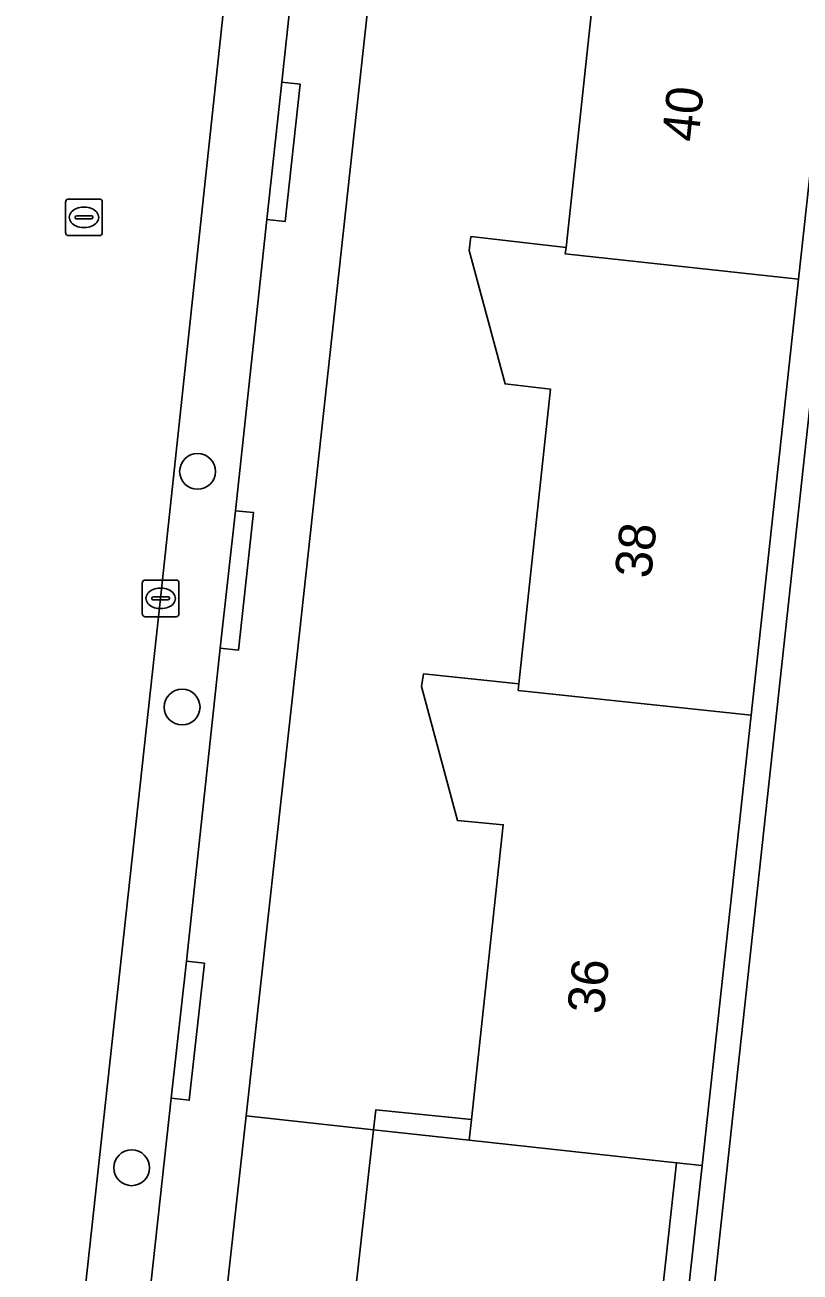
# Model space of a CAD drawing. Extents: x 160732 to 162107, y 387428 to 388479.
# Drawn here: x 162021.45 to 162042.62, y 387815.19 to 387849.26 of the extents above; entities that cross this region are included whole.
import ezdxf

# ---------------------------------------------------------------- set-up
doc = ezdxf.new("R2010")
doc.units = 0
for name, color, linetype in [('IMGEO_Berm_groen', 7, 'Continuous'), ('IMGEO_Boom', 7, 'Continuous'), ('IMGEO_Erf', 7, 'Continuous'), ('IMGEO_Groenvoorziening', 7, 'Continuous'), ('IMGEO_Kolk', 7, 'Continuous'), ('IMGEO_Muur', 7, 'Continuous'), ('IMGEO_Pand', 7, 'Continuous'), ('IMGEO_Pand_nummerreeks', 7, 'Continuous'), ('IMGEO_Parkeervlak_open', 7, 'Continuous'), ('IMGEO_Rijbaan_lokaal_open', 7, 'Continuous'), ('IMGEO_Rioolput', 7, 'Continuous'), ('IMGEO_Voetpad_open', 7, 'Continuous')]:
    doc.layers.add(name, color=color, linetype=linetype)

msp = doc.modelspace()

# ---------------------------------------------------------------- linework, layer by layer
at = {"layer": 'IMGEO_Berm_groen'}
msp.add_lwpolyline([(162058.212, 387890.638), (162048.631, 387891.657), (162039.191, 387804.789), (162033.076, 387756.554), (162032.065, 387750), (162030.98, 387742.966), (162022.419, 387695.104), (162031.23, 387689.642), (162031.801, 387692.315), (162034.793, 387707.612), (162038.136, 387726.282), (162041.163, 387745.007), (162045.271, 387774.61)], close=True, dxfattribs=at)
at = {"layer": 'IMGEO_Boom'}
for centre in [(162026.169, 387837.063), (162025.747, 387830.623), (162024.369, 387818.035)]:
    msp.add_circle(centre, 0.489, dxfattribs=at)
at = {"layer": 'IMGEO_Erf'}
msp.add_lwpolyline([(162032.794, 387867.828), (162028.892, 387832.06), (162027.495, 387819.45), (162030.972, 387819.073), (162031.035, 387819.616), (162033.649, 387819.354), (162034.517, 387827.408), (162033.266, 387827.526), (162032.288, 387831.186), (162032.338, 387831.528), (162034.947, 387831.258), (162035.807, 387839.313), (162034.567, 387839.454), (162033.584, 387843.102), (162033.636, 387843.478), (162036.232, 387843.183), (162037.1, 387851.242)], dxfattribs=at)
at = {"layer": 'IMGEO_Groenvoorziening'}
for points in [[(162022.419, 387695.104), (162030.98, 387742.966), (162032.065, 387750), (162033.076, 387756.554), (162039.191, 387804.789), (162048.631, 387891.657), (162047.969, 387891.751), (162046.627, 387879.437), (162045.212, 387866.435), (162043.881, 387854.207), (162042.586, 387842.317), (162041.289, 387830.4), (162039.949, 387818.097), (162038.496, 387804.878), (162036.949, 387792.676), (162035.443, 387780.8), (162033.932, 387768.884), (162032.38, 387756.64), (162030.285, 387743.09), (162028.126, 387731.013), (162026.016, 387719.211), (162023.903, 387707.388), (162021.725, 387695.205)], [(162026.05, 387806.406), (162029.52, 387806.029), (162030.972, 387819.073), (162027.495, 387819.45)], [(162037.802, 387804.967), (162039.254, 387818.173), (162033.588, 387818.789), (162030.972, 387819.073), (162029.52, 387806.029)], [(162039.949, 387818.097), (162039.254, 387818.173), (162037.802, 387804.967), (162038.496, 387804.878)]]:
    msp.add_lwpolyline(points, close=True, dxfattribs=at)
at = {"layer": 'IMGEO_Kolk'}
for p, q in [((162024.66, 387833.167), (162024.66, 387834.019)), ((162024.735, 387834.093), (162025.587, 387834.093)), ((162025.661, 387834.019), (162025.661, 387833.167)), ((162024.962, 387833.636), (162025.36, 387833.636)), ((162025.148, 387833.873), (162025.173, 387833.873)), ((162024.919, 387833.587), (162024.919, 387833.599)), ((162025.357, 387833.55), (162024.959, 387833.55)), ((162025.171, 387833.313), (162025.146, 387833.313)), ((162025.403, 387833.599), (162025.403, 387833.587)), ((162025.587, 387833.093), (162024.735, 387833.093))]:
    msp.add_line(p, q, dxfattribs=at)
for points in [[(162024.66, 387833.167), (162024.66, 387834.019)], [(162024.735, 387834.093), (162025.587, 387834.093)], [(162025.661, 387834.019), (162025.661, 387833.167)], [(162025.587, 387833.093), (162024.735, 387833.093)]]:
    msp.add_lwpolyline(points, dxfattribs=at)
for centre, radius, start, end in [((162024.737, 387834.017), 0.0765, 91.552, 178.448), ((162024.737, 387834.017), 0.0765, 91.552, 178.448), ((162025.585, 387834.017), 0.0765, 1.552, 88.448), ((162025.585, 387834.017), 0.0765, 1.552, 88.448), ((162024.959, 387833.596), 0.0403, 85.8775, 175.7526), ((162025.364, 387833.598), 0.0386, 1.7309, 96.639), ((162024.956, 387833.586), 0.0366, 178.938, 274.7102), ((162025.36, 387833.593), 0.043, 264.8664, 352.4533), ((162024.737, 387833.169), 0.0765, 181.552, 268.448), ((162024.737, 387833.169), 0.0765, 181.552, 268.448), ((162025.585, 387833.169), 0.0765, 271.552, 358.448), ((162025.585, 387833.169), 0.0765, 271.552, 358.448)]:
    msp.add_arc(centre, radius, start, end, dxfattribs=at)
for centre, major_axis, ratio, start_param, end_param in [((162025.147, 387833.593), (-0.387, 0.002), 0.722429, 4.712389, 7.853982), ((162025.172, 387833.593), (-0.39, 0.002), 0.717154, 1.570796, 4.712389)]:
    msp.add_ellipse(centre, major_axis=major_axis, ratio=ratio, start_param=start_param, end_param=end_param, dxfattribs=at)
at = {"layer": 'IMGEO_Muur'}
msp.add_lwpolyline([(162031.035, 387819.616), (162030.972, 387819.073), (162033.588, 387818.789), (162033.649, 387819.354)], close=True, dxfattribs=at)
at = {"layer": 'IMGEO_Pand'}
for points in [[(162043.881, 387854.207), (162037.493, 387854.921), (162037.513, 387855.1), (162034.93, 387855.404), (162034.881, 387855.042), (162035.888, 387851.369), (162037.1, 387851.242), (162036.232, 387843.183), (162036.213, 387843.004), (162042.586, 387842.317)], [(162042.586, 387842.317), (162036.213, 387843.004), (162036.232, 387843.183), (162033.636, 387843.478), (162033.584, 387843.102), (162034.567, 387839.454), (162035.807, 387839.313), (162034.947, 387831.258), (162034.928, 387831.079), (162041.289, 387830.4)], [(162039.254, 387818.173), (162039.949, 387818.097), (162041.289, 387830.4), (162034.928, 387831.079), (162034.947, 387831.258), (162032.338, 387831.528), (162032.288, 387831.186), (162033.266, 387827.526), (162034.517, 387827.408), (162033.649, 387819.354), (162033.588, 387818.789)]]:
    msp.add_lwpolyline(points, close=True, dxfattribs=at)
at = {"layer": 'IMGEO_Parkeervlak_open'}
msp.add_lwpolyline([(162027.244, 387853.078), (162025.156, 387833.593), (162022.826, 387812.226), (162020.53, 387791.889), (162020.314, 387790.041), (162022.09, 387789.811), (162022.615, 387794.282), (162023.05, 387798.027), (162025.448, 387819.934), (162025.866, 387823.68), (162026.788, 387832.237), (162027.201, 387835.99), (162028.063, 387843.942), (162028.47, 387847.699), (162029.33, 387855.663)], dxfattribs=at)
at = {"layer": 'IMGEO_Rijbaan_lokaal_open'}
msp.add_lwpolyline([(162021.097, 387852.011), (162020.369, 387845.191), (162020.299, 387844.574), (162019.318, 387835.778), (162017.002, 387814.551), (162014.813, 387794.331), (162014.361, 387790.811), (162020.314, 387790.041), (162020.53, 387791.889), (162022.826, 387812.226), (162025.156, 387833.593), (162027.244, 387853.078)], dxfattribs=at)
at = {"layer": 'IMGEO_Rioolput'}
for p, q in [((162022.566, 387843.58), (162022.566, 387844.432)), ((162022.641, 387844.506), (162023.493, 387844.506)), ((162023.054, 387844.286), (162023.079, 387844.286)), ((162023.567, 387844.432), (162023.567, 387843.58)), ((162022.825, 387844), (162022.825, 387844.012)), ((162023.263, 387843.963), (162022.865, 387843.963)), ((162022.868, 387844.049), (162023.266, 387844.049)), ((162023.309, 387844.012), (162023.309, 387844)), ((162023.493, 387843.506), (162022.641, 387843.506)), ((162023.077, 387843.726), (162023.052, 387843.726))]:
    msp.add_line(p, q, dxfattribs=at)
for points in [[(162022.566, 387843.58), (162022.566, 387844.432)], [(162022.641, 387844.506), (162023.493, 387844.506)], [(162023.567, 387844.432), (162023.567, 387843.58)], [(162023.493, 387843.506), (162022.641, 387843.506)]]:
    msp.add_lwpolyline(points, dxfattribs=at)
for centre, radius, start, end in [((162022.643, 387844.43), 0.0765, 91.552, 178.448), ((162022.643, 387844.43), 0.0765, 91.552, 178.448), ((162023.491, 387844.43), 0.0765, 1.552, 88.448), ((162023.491, 387844.43), 0.0765, 1.552, 88.448), ((162022.865, 387844.009), 0.0403, 85.8775, 175.7526), ((162022.862, 387843.999), 0.0366, 178.938, 274.7102), ((162023.266, 387844.006), 0.043, 264.8664, 352.4533), ((162023.27, 387844.011), 0.0386, 1.7309, 96.639), ((162022.643, 387843.582), 0.0765, 181.552, 268.448), ((162022.643, 387843.582), 0.0765, 181.552, 268.448), ((162023.491, 387843.582), 0.0765, 271.552, 358.448), ((162023.491, 387843.582), 0.0765, 271.552, 358.448)]:
    msp.add_arc(centre, radius, start, end, dxfattribs=at)
for centre, major_axis, ratio, start_param, end_param in [((162023.053, 387844.006), (-0.387, 0.002), 0.722429, 4.712389, 7.853982), ((162023.078, 387844.006), (-0.39, 0.002), 0.717154, 1.570796, 4.712389)]:
    msp.add_ellipse(centre, major_axis=major_axis, ratio=ratio, start_param=start_param, end_param=end_param, dxfattribs=at)
at = {"layer": 'IMGEO_Voetpad_open'}
for points in [[(162024.115, 387788.934), (162026.05, 387806.406), (162027.495, 387819.45), (162028.892, 387832.06), (162032.794, 387867.828), (162034.207, 387880.781), (162036.857, 387905.078), (162037.481, 387910.847), (162039.462, 387929.159), (162040.87, 387942.169)], [(162029.33, 387855.663), (162028.47, 387847.699), (162028.967, 387847.646), (162028.559, 387843.889), (162028.063, 387843.942), (162027.201, 387835.99), (162027.697, 387835.936), (162027.284, 387832.183), (162026.788, 387832.237), (162025.866, 387823.68), (162026.362, 387823.625), (162025.944, 387819.879), (162025.448, 387819.934), (162023.05, 387798.027), (162023.546, 387797.97), (162023.111, 387794.225), (162022.615, 387794.282), (162022.09, 387789.811), (162020.998, 387781.015), (162019.484, 387769.82)]]:
    msp.add_lwpolyline(points, dxfattribs=at)
for points in [[(162028.063, 387843.942), (162028.559, 387843.889), (162028.967, 387847.646), (162028.47, 387847.699)], [(162027.201, 387835.99), (162026.788, 387832.237), (162027.284, 387832.183), (162027.697, 387835.936)], [(162025.448, 387819.934), (162025.944, 387819.879), (162026.362, 387823.625), (162025.866, 387823.68)]]:
    msp.add_lwpolyline(points, close=True, dxfattribs=at)

# ---------------------------------------------------------------- texts
at = {"layer": 'IMGEO_Pand_nummerreeks'}
for s, rotation, p in [('40', 83.8526, (162039.839, 387846.043)), ('38', 83.9058, (162038.552, 387834.119)), ('36', 83.8488, (162037.256, 387822.208))]:
    msp.add_text(s, height=1, rotation=rotation, dxfattribs=at).set_placement(p)

doc.saveas('drawing.dxf')
